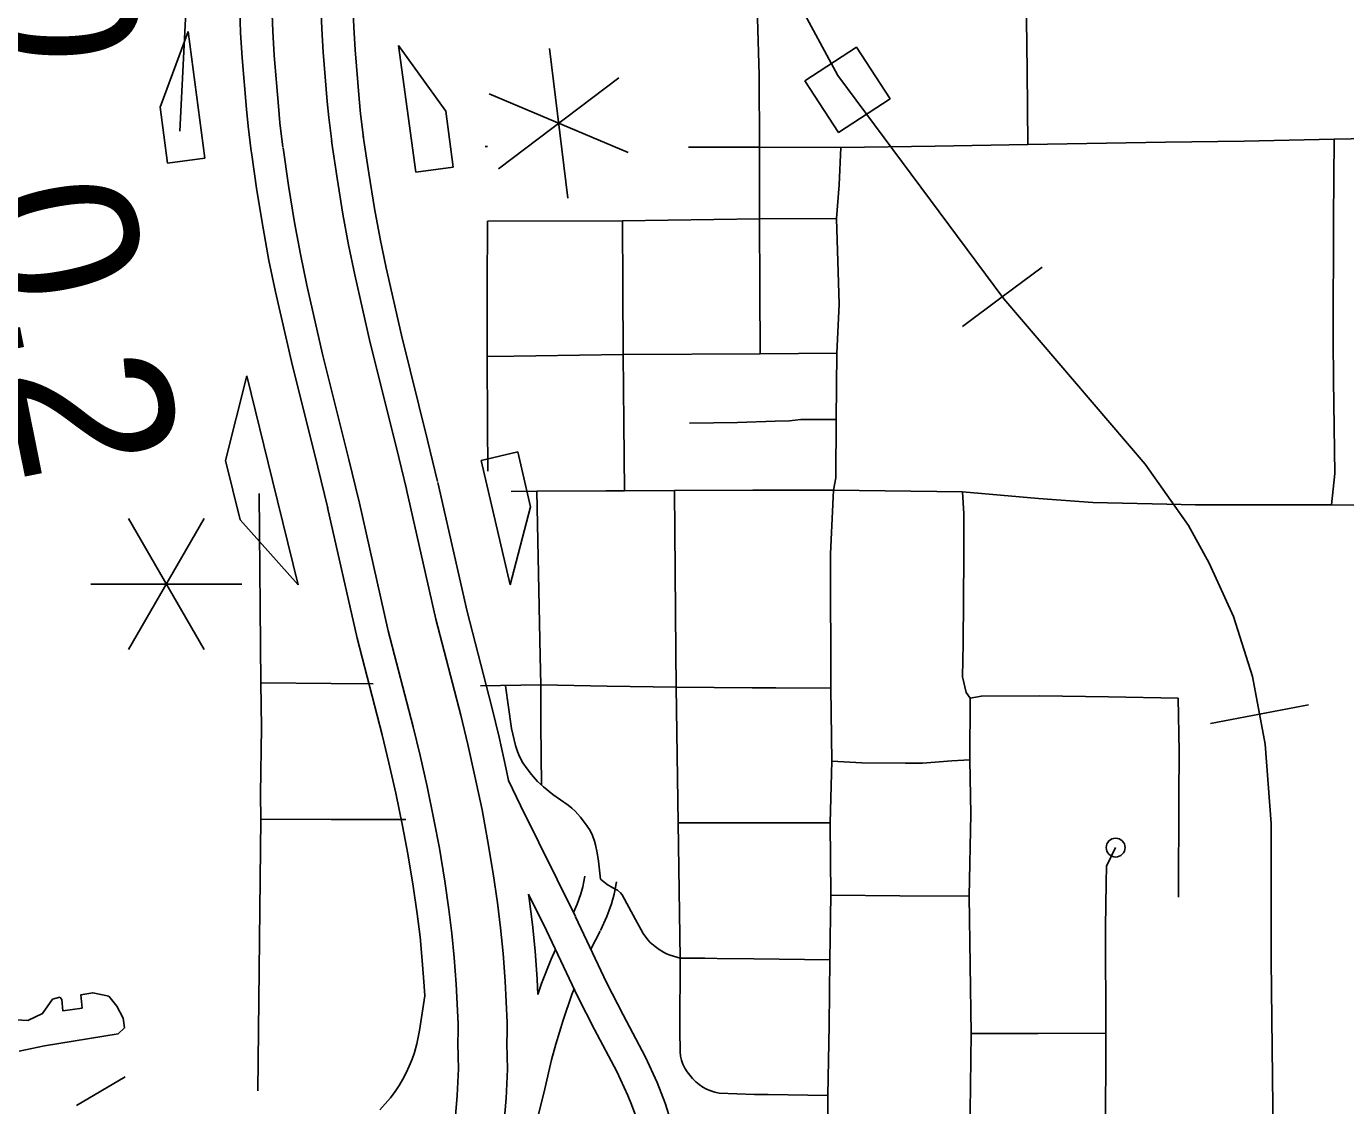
# Model space of a CAD drawing. Extents: x -19 to 366, y -4 to 359.
# Drawn here: x 155.596 to 156.258, y 190.599 to 191.141 of the extents above; entities that cross this region are included whole.
import ezdxf

# ---------------------------------------------------------------- set-up
doc = ezdxf.new("R2010")
doc.units = 0
for name, color, linetype in [('R_Exist Surface Annot', 7, 'Continuous'), ('R_Striping', 7, 'Continuous'), ('R_Temp Easement', 7, 'Continuous'), ('R_Water', 7, 'Continuous'), ('R_Water Annot', 7, 'Continuous'), ('R_Xsect Slope', 7, 'Continuous'), ('Sheet Fence', 7, 'Continuous'), ('T_Vehicle Path Lt Minor', 7, 'Continuous')]:
    doc.layers.add(name, color=color, linetype=linetype)

msp = doc.modelspace()

# ---------------------------------------------------------------- linework, layer by layer
at = {"layer": 'R_Exist Surface Annot'}
for p, q in [((155.70859, 191.07857), (155.70868, 191.0779)), ((155.74902, 191.08348), (155.74898, 191.08378)), ((155.78658, 190.90895), (155.78662, 190.90878)), ((155.81703, 190.84745), (155.80232, 190.91234)), ((155.74701, 190.89937), (155.74691, 190.89978)), ((155.82944, 190.79943), (155.81703, 190.84745)), ((155.83308, 190.78442), (155.82944, 190.79943)), ((155.83672, 190.76829), (155.83308, 190.78442)), ((155.83787, 190.76274), (155.83672, 190.76829)), ((155.84826, 190.70336), (155.84794, 190.7056)), ((155.84988, 190.69043), (155.84826, 190.70336)), ((155.85116, 190.67716), (155.84988, 190.69043)), ((155.85219, 190.66296), (155.85116, 190.67716)), ((155.85258, 190.65521), (155.85219, 190.66296))]:
    msp.add_line(p, q, dxfattribs=at)
for points in [[(155.7021, 191.22257), (155.70216, 191.21416), (155.70239, 191.17568), (155.70266, 191.15528), (155.70332, 191.13802), (155.70407, 191.12547), (155.70621, 191.09975), (155.70707, 191.0911), (155.70859, 191.07857)], [(155.72457, 191.08052), (155.72307, 191.09287), (155.72225, 191.10121), (155.72013, 191.12662), (155.7194, 191.13881), (155.71876, 191.1557), (155.71849, 191.17583), (155.71826, 191.21426), (155.7182, 191.22269)], [(155.74282, 191.22288), (155.74288, 191.21443), (155.74311, 191.17607), (155.74337, 191.15633), (155.744, 191.14001), (155.74469, 191.12837), (155.74677, 191.10345), (155.74755, 191.09557), (155.74902, 191.08348)], [(155.765, 191.08542), (155.76355, 191.09733), (155.7628, 191.10491), (155.76075, 191.12952), (155.76008, 191.1408), (155.75946, 191.15675), (155.75921, 191.17622), (155.75898, 191.21453), (155.75892, 191.223)], [(155.80223, 190.91274), (155.79719, 190.93358), (155.78408, 190.98616), (155.77632, 191.02), (155.77331, 191.03464), (155.77053, 191.04973), (155.76762, 191.06751), (155.76491, 191.0861)], [(155.76265, 190.90316), (155.75764, 190.92386), (155.74448, 190.97669), (155.73653, 191.01135), (155.73334, 191.02686), (155.73042, 191.04275), (155.72738, 191.06128), (155.72461, 191.08022)], [(155.74898, 191.08378), (155.75171, 191.06505), (155.75467, 191.04697), (155.75751, 191.03156), (155.76059, 191.01658), (155.76843, 190.98242), (155.78155, 190.92974), (155.78658, 190.90895)], [(155.70868, 191.0779), (155.71147, 191.05881), (155.71455, 191.03999), (155.71754, 191.02378), (155.72079, 191.00792), (155.72882, 190.97294), (155.74201, 190.92003), (155.74701, 190.89937)], [(155.78662, 190.90878), (155.80139, 190.84365), (155.81383, 190.79553), (155.8174, 190.78075), (155.82099, 190.76488), (155.82453, 190.74786), (155.82735, 190.73293), (155.83019, 190.7159), (155.8323, 190.70121), (155.83388, 190.68865), (155.83512, 190.67581), (155.83612, 190.66198), (155.83718, 190.64115), (155.83717, 190.63665), (155.83693, 190.63044), (155.83736, 190.61779), (155.83661, 190.60296), (155.83503, 190.5841)], [(155.74691, 190.89978), (155.76181, 190.83405), (155.77432, 190.78564), (155.77775, 190.77148), (155.78119, 190.75624), (155.78459, 190.73992), (155.78726, 190.72581), (155.78995, 190.70966), (155.79194, 190.69578), (155.7934, 190.68415), (155.79454, 190.67238), (155.79547, 190.65947), (155.79572, 190.65459)], [(155.8105, 190.58615), (155.81204, 190.60461), (155.81271, 190.61799), (155.81229, 190.63051), (155.81255, 190.63716), (155.81256, 190.64054), (155.81154, 190.66046), (155.81058, 190.67373), (155.8094, 190.68593), (155.8079, 190.69793), (155.80586, 190.71212), (155.80311, 190.72863), (155.80038, 190.74306), (155.79692, 190.75965), (155.79343, 190.77514), (155.78994, 190.78955), (155.77746, 190.83785), (155.76261, 190.90334)], [(155.83787, 190.76274), (155.84392, 190.75019), (155.87139, 190.69441)], [(155.87617, 190.71469), (155.87514, 190.70922), (155.87422, 190.70571), (155.87227, 190.70058), (155.87038, 190.69646)], [(155.88394, 190.68743), (155.88712, 190.69435), (155.88957, 190.70079), (155.89085, 190.70567), (155.89199, 190.71171)], [(155.85695, 190.6873), (155.84794, 190.7056)], [(155.87145, 190.69429), (155.88707, 190.66118), (155.89536, 190.64504), (155.90659, 190.6237), (155.91241, 190.61103), (155.91455, 190.60593), (155.91645, 190.60072), (155.91937, 190.59168), (155.92051, 190.58752), (155.92146, 190.58329), (155.92221, 190.57902), (155.92333, 190.57032), (155.92376, 190.56554), (155.92398, 190.56072), (155.92397, 190.55581), (155.9236, 190.5501), (155.92296, 190.54452), (155.92151, 190.53501), (155.92057, 190.53062), (155.91932, 190.52626), (155.91883, 190.52491)], [(155.90388, 190.5309), (155.90401, 190.53126), (155.90495, 190.53453), (155.90567, 190.53791), (155.907, 190.54665), (155.90756, 190.55154), (155.90787, 190.55634), (155.90788, 190.56037), (155.90769, 190.56446), (155.90733, 190.56858), (155.90629, 190.5766), (155.90567, 190.58012), (155.90488, 190.58362), (155.90394, 190.58708), (155.90122, 190.59549), (155.89956, 190.60006), (155.89767, 190.60456), (155.89214, 190.61658), (155.88108, 190.63761), (155.87262, 190.65406), (155.85689, 190.68742)], [(155.87911, 190.67804), (155.88378, 190.6871)], [(155.8614, 190.67785), (155.85923, 190.6729), (155.85441, 190.66067), (155.85258, 190.65521)], [(155.79572, 190.65459), (155.79306, 190.63715), (155.79176, 190.63041), (155.79056, 190.62616), (155.78938, 190.62271), (155.788, 190.61928), (155.78648, 190.61595), (155.78476, 190.61269), (155.78291, 190.6095), (155.78096, 190.60653), (155.77857, 190.60344), (155.77596, 190.60036), (155.77322, 190.5974)], [(155.85168, 190.59008), (155.85187, 190.591), (155.85604, 190.60788), (155.85946, 190.62247), (155.86159, 190.63026), (155.86526, 190.64235), (155.86954, 190.65516), (155.87071, 190.65812)]]:
    msp.add_lwpolyline(points, dxfattribs=at)
at = {"layer": 'R_Striping'}
for points in [[(156.09736, 191.18343), (156.0982, 191.11889), (156.09867, 191.08189)], [(155.6763, 191.15859), (155.67278, 191.08856)], [(155.96279, 191.14541), (155.9637, 191.1167), (155.96385, 191.0806)], [(156.25241, 191.08462), (156.26098, 191.0847), (156.28758, 191.08625), (156.29133, 191.0866), (156.29504, 191.08715), (156.29873, 191.08788), (156.30238, 191.08881), (156.30594, 191.08992), (156.30948, 191.09121), (156.31294, 191.09269), (156.3163, 191.09434), (156.31959, 191.09616), (156.32277, 191.09816)], [(156.20727, 191.08369), (156.25241, 191.08462)], [(156.25241, 191.08462), (156.25201, 191.04483), (156.25186, 190.98424), (156.25213, 190.9634), (156.25274, 190.91681), (156.25101, 190.90101)], [(155.82614, 191.08098), (155.82719, 191.08096)], [(155.92828, 191.08066), (155.96385, 191.0806)], [(155.96385, 191.0806), (155.96388, 191.0447)], [(155.96385, 191.0806), (156.00476, 191.08036)], [(156.00476, 191.08036), (156.00385, 191.06164), (156.0026, 191.04486)], [(156.00476, 191.08036), (156.05213, 191.08113), (156.09867, 191.08189)], [(156.09867, 191.08189), (156.16765, 191.08303), (156.20727, 191.08369)], [(155.96388, 191.0447), (156.0026, 191.04486)], [(156.0026, 191.04486), (156.00389, 191.00182)], [(155.8272, 191.04343), (155.82714, 191.00963), (155.82711, 190.97568)], [(155.8272, 191.04343), (155.895, 191.04363)], [(155.895, 191.04363), (155.96388, 191.0447)], [(155.895, 191.04363), (155.89521, 191.01046)], [(155.96388, 191.0447), (155.964, 191.00987)], [(155.89521, 191.01046), (155.89544, 190.97647)], [(155.964, 191.00987), (155.96411, 190.97687)], [(156.00389, 191.00182), (156.00266, 190.97722)], [(155.82711, 190.97568), (155.82956, 190.97552), (155.89544, 190.97647)], [(155.82711, 190.97568), (155.82729, 190.94222)], [(155.89544, 190.97647), (155.96411, 190.97687)], [(155.89544, 190.97647), (155.89577, 190.94236)], [(155.96411, 190.97687), (156.00266, 190.97722)], [(156.00266, 190.97722), (156.00242, 190.94388)], [(155.82729, 190.94222), (155.82741, 190.91793)], [(155.89577, 190.94236), (155.89614, 190.90809)], [(155.92868, 190.94203), (155.9528, 190.94238), (155.9718, 190.94305), (155.97888, 190.94316), (155.98466, 190.94383), (156.00242, 190.94388)], [(156.00242, 190.94388), (156.00221, 190.91452), (156.00102, 190.90849)], [(155.71256, 190.90674), (155.71339, 190.8117)], [(155.83917, 190.90776), (155.85212, 190.90784)], [(155.85212, 190.90784), (155.88674, 190.90804)], [(155.85212, 190.90784), (155.85374, 190.82508), (155.85403, 190.81064)], [(155.88674, 190.90804), (155.89614, 190.90809)], [(155.89614, 190.90809), (155.92116, 190.90826)], [(155.92116, 190.90826), (155.9605, 190.90835)], [(155.92116, 190.90826), (155.92191, 190.82711), (155.92206, 190.80949)], [(155.9605, 190.90835), (156.00102, 190.90849)], [(156.00102, 190.90849), (155.99949, 190.87653), (155.9995, 190.87445)], [(156.00102, 190.90849), (156.06577, 190.90759)], [(156.06577, 190.90759), (156.06648, 190.8965), (156.06648, 190.87516)], [(156.06577, 190.90759), (156.10391, 190.9042)], [(156.10391, 190.9042), (156.1312, 190.90229), (156.16846, 190.90136), (156.18273, 190.901), (156.25101, 190.90101)], [(156.25101, 190.90101), (156.30603, 190.9009), (156.3222, 190.90086), (156.35922, 190.90078)], [(155.9995, 190.87445), (155.99961, 190.80903)], [(156.06648, 190.87516), (156.0662, 190.83143), (156.06582, 190.81477), (156.06765, 190.80676), (156.0696, 190.80397)], [(155.71339, 190.8117), (155.7137, 190.78926), (155.71335, 190.75579), (155.71351, 190.74323), (155.71196, 190.6068)], [(155.71339, 190.8117), (155.74871, 190.81143)], [(155.74871, 190.81143), (155.76986, 190.81126)], [(155.82382, 190.81016), (155.85403, 190.81064)], [(155.83628, 190.8101), (155.83929, 190.78874), (155.84134, 190.78023), (155.84228, 190.7772), (155.84331, 190.77465), (155.84506, 190.77154), (155.84711, 190.76856), (155.8494, 190.76571), (155.85244, 190.76224), (155.85539, 190.75949), (155.86015, 190.75567), (155.86779, 190.75029), (155.86961, 190.74885), (155.87127, 190.74727), (155.87399, 190.74421), (155.87734, 190.73981), (155.87878, 190.73748), (155.87999, 190.73508), (155.88102, 190.73224), (155.88151, 190.73042), (155.88236, 190.72635), (155.88306, 190.72214), (155.88408, 190.7132)], [(155.85403, 190.81064), (155.85401, 190.79075), (155.8544, 190.76029)], [(155.85403, 190.81064), (155.88741, 190.81007)], [(155.88741, 190.81007), (155.92206, 190.80949)], [(155.92206, 190.80949), (155.92296, 190.74141)], [(155.92206, 190.80949), (155.96015, 190.80926)], [(155.96015, 190.80926), (155.97209, 190.80919)], [(155.97209, 190.80919), (155.99961, 190.80903)], [(155.99961, 190.80903), (156.00018, 190.77237)], [(156.0696, 190.80397), (156.06939, 190.77308)], [(156.0696, 190.80397), (156.0753, 190.80501), (156.10438, 190.80522)], [(156.10438, 190.80522), (156.1391, 190.80459), (156.17412, 190.80394)], [(156.17412, 190.80394), (156.17452, 190.77723)], [(156.17452, 190.77723), (156.17447, 190.75431), (156.17433, 190.70416)], [(156.00018, 190.77237), (155.99929, 190.74136)], [(156.00018, 190.77237), (156.01529, 190.77158), (156.03716, 190.77136)], [(156.03716, 190.77136), (156.04566, 190.77141), (156.06045, 190.77257), (156.06939, 190.77308)], [(156.06939, 190.77308), (156.07, 190.74568)], [(155.71351, 190.74323), (155.74881, 190.74316)], [(155.74881, 190.74316), (155.7863, 190.7431)], [(155.92296, 190.74141), (155.92397, 190.6735)], [(155.92296, 190.74141), (155.96042, 190.74139)], [(155.96042, 190.74139), (155.9726, 190.74138)], [(155.9726, 190.74138), (155.99929, 190.74136)], [(155.99929, 190.74136), (155.99964, 190.70509)], [(156.07, 190.74568), (156.06907, 190.70453)], [(156.1427, 190.72897), (156.13808, 190.71969), (156.13798, 190.71135), (156.13767, 190.68903), (156.13772, 190.63584)], [(155.88408, 190.7132), (155.88743, 190.71039), (155.89018, 190.70872), (155.89251, 190.70757), (155.89407, 190.7062), (155.89483, 190.70522), (155.89606, 190.70313), (155.9016, 190.6928)], [(155.99964, 190.70509), (155.99912, 190.67265)], [(155.99964, 190.70509), (156.03437, 190.70479)], [(156.03437, 190.70479), (156.06907, 190.70453)], [(156.06907, 190.70453), (156.07018, 190.6356)], [(155.9016, 190.6928), (155.90538, 190.68588), (155.90771, 190.68271), (155.90898, 190.68138), (155.91141, 190.67932), (155.91349, 190.67777), (155.91566, 190.67641), (155.91718, 190.67564), (155.91907, 190.67493), (155.92397, 190.6735), (155.93643, 190.67344)], [(155.92397, 190.6735), (155.92387, 190.63726), (155.92402, 190.62649), (155.92425, 190.62435), (155.92469, 190.62224), (155.92542, 190.6202), (155.92635, 190.61825), (155.92752, 190.61644), (155.93027, 190.61303)], [(155.92397, 190.6735), (155.96097, 190.67308)], [(155.96097, 190.67308), (155.99912, 190.67265)], [(155.99912, 190.67265), (155.99889, 190.63988), (155.99814, 190.60451)], [(156.07018, 190.6356), (156.06896, 190.54421), (156.06804, 190.53687)], [(156.07018, 190.6356), (156.10386, 190.63572)], [(156.10386, 190.63572), (156.13772, 190.63584)], [(156.13772, 190.63584), (156.13766, 190.58243), (156.13511, 190.53782)], [(155.93027, 190.61303), (155.93181, 190.61143), (155.93351, 190.61), (155.93535, 190.60874), (155.9373, 190.60767), (155.93937, 190.60679), (155.94147, 190.60613), (155.94366, 190.60567), (155.96135, 190.60505)], [(155.96135, 190.60505), (155.96817, 190.60508), (155.99814, 190.60451)], [(155.99814, 190.60451), (155.99813, 190.5947)]]:
    msp.add_lwpolyline(points, dxfattribs=at)
msp.add_circle((156.1427, 190.72897), 0.00473, dxfattribs=at)
at = {"layer": 'R_Temp Easement'}
for points in [[(155.58423, 190.64284), (155.59637, 190.64214), (155.60388, 190.64571), (155.60886, 190.65284), (155.61245, 190.65386), (155.6136, 190.65275), (155.61395, 190.64705), (155.62373, 190.64839), (155.62304, 190.65503), (155.62908, 190.6561), (155.63707, 190.65437), (155.64115, 190.64932)], [(155.64115, 190.64932), (155.6443, 190.6433), (155.64496, 190.63856), (155.6418, 190.63546), (155.60477, 190.62938), (155.59212, 190.62685)]]:
    msp.add_lwpolyline(points, dxfattribs=at)
at = {"layer": 'R_Water'}
msp.add_lwpolyline([(155.64537, 190.61388), (155.6209, 190.59945)], dxfattribs=at)
at = {"layer": 'R_Water Annot'}
for p, q in [((156.08579, 191.00541), (156.10586, 191.02032)), ((156.08579, 191.00541), (156.06572, 190.99051)), ((156.21496, 190.79592), (156.23952, 190.80058)), ((156.21496, 190.79592), (156.1904, 190.79126))]:
    msp.add_line(p, q, dxfattribs=at)
for points in [[(156.22254, 190.52603), (156.22084, 190.6723), (156.22084, 190.74103), (156.2178, 190.78098), (156.21137, 190.81484), (156.20189, 190.84498), (156.18971, 190.87172), (156.17922, 190.89069), (156.15757, 190.9215), (156.0865, 191.00445), (156.00326, 191.11652), (155.98329, 191.15343), (155.97179, 191.18491), (155.95825, 191.22859), (155.94844, 191.24891), (155.93693, 191.26245), (155.9261, 191.27125), (155.9146, 191.27769), (155.89971, 191.28209), (155.88888, 191.28277), (155.83575, 191.28378)], [(156.22254, 190.52603), (156.22084, 190.6723), (156.22084, 190.74103), (156.2178, 190.78098), (156.21137, 190.81484), (156.20189, 190.84498), (156.18971, 190.87172), (156.17922, 190.89069), (156.15757, 190.9215), (156.0865, 191.00445), (156.00326, 191.11652), (155.98329, 191.15343), (155.97179, 191.18491), (155.95825, 191.22859), (155.94844, 191.24891), (155.93693, 191.26245), (155.9261, 191.27125), (155.9146, 191.27769), (155.90213, 191.28137)]]:
    msp.add_lwpolyline(points, dxfattribs=at)
msp.add_lwpolyline([(155.98664, 191.11387), (156.01252, 191.13077), (156.02942, 191.1049), (156.00354, 191.08799)], close=True, dxfattribs=at)
at = {"layer": 'R_Xsect Slope'}
for p, q in [((155.66286, 191.1007), (155.67696, 191.13866)), ((155.67696, 191.13866), (155.68535, 191.07501)), ((155.80627, 191.0987), (155.78266, 191.13161)), ((155.78266, 191.13161), (155.79134, 191.06799)), ((155.66657, 191.07253), (155.66286, 191.1007)), ((155.8101, 191.07055), (155.80627, 191.0987)), ((155.68535, 191.07501), (155.66657, 191.07253)), ((155.79134, 191.06799), (155.8101, 191.07055)), ((155.70638, 190.96577), (155.69574, 190.92335)), ((155.71927, 190.91333), (155.70638, 190.96577)), ((155.82401, 190.92334), (155.84246, 190.92764)), ((155.84246, 190.92764), (155.84891, 190.89997)), ((155.69574, 190.92335), (155.70307, 190.89355)), ((155.83859, 190.86081), (155.82401, 190.92334)), ((155.73216, 190.86089), (155.71927, 190.91333)), ((155.84891, 190.89997), (155.83859, 190.86081)), ((155.70307, 190.89355), (155.73216, 190.86089))]:
    msp.add_line(p, q, dxfattribs=at)
at = {"layer": 'Sheet Fence'}
for points in [[(156.50946, 189.3937), (156.44759, 191.65634), (156.2114, 200.27623), (155.97446, 208.89626), (155.73678, 217.51643), (155.49836, 226.13674), (155.2592, 234.75719), (155.01929, 243.37778), (154.77865, 251.9985), (154.53727, 260.61937), (154.29515, 269.24038), (154.0523, 277.86152), (153.80871, 286.48281), (153.56438, 295.10424), (153.31933, 303.72581), (153.07354, 312.34752), (152.82702, 320.96938), (152.57978, 329.59137), (152.3318, 338.21351), (152.0831, 346.83579)], [(0, 189.51617), (7.11214, 189.52059), (14.22427, 189.53386), (21.33637, 189.55597), (28.44845, 189.58693), (35.56048, 189.62672), (42.67245, 189.67537), (49.78436, 189.73285), (56.89619, 189.79918), (64.00793, 189.87436), (71.11958, 189.95838), (78.23111, 190.05124), (85.34253, 190.15294), (92.45381, 190.26349), (99.56495, 190.38288), (106.67593, 190.51112), (113.78675, 190.6482), (120.89739, 190.79412), (128.00785, 190.94888), (135.11811, 191.11248), (142.22816, 191.28493), (149.33799, 191.46621), (156.44759, 191.65634), (163.55694, 191.85531), (170.66605, 192.06312), (177.77489, 192.27977), (184.88345, 192.50526), (191.99173, 192.73959), (199.09971, 192.98276), (206.20739, 193.23477), (213.31474, 193.49561), (220.42177, 193.7653), (227.52845, 194.04382), (234.63479, 194.33118), (241.74076, 194.62738), (248.84635, 194.93241), (255.95157, 195.24628), (263.05638, 195.56898), (270.16079, 195.90052), (277.26478, 196.24089), (284.36834, 196.5901), (291.47147, 196.94814), (298.57414, 197.31501), (305.67635, 197.69072), (312.77809, 198.07525), (319.87934, 198.46862), (326.9801, 198.87082), (334.08035, 199.28185), (341.18009, 199.7017)], [(0, 180.89994), (7.12284, 180.90436), (14.24566, 180.9176), (21.36847, 180.93968), (28.49124, 180.97058), (35.61397, 181.01031), (42.73664, 181.05888), (49.85925, 181.11627), (56.98178, 181.18249), (64.10422, 181.25754), (71.22656, 181.34142), (78.3488, 181.43413), (85.47091, 181.53567), (92.5929, 181.64603), (99.71474, 181.76523), (106.83643, 181.89325), (113.95795, 182.0301), (121.0793, 182.17578), (128.20046, 182.33029), (135.32143, 182.49362), (142.44218, 182.66579), (149.56272, 182.84677), (156.68303, 183.03659), (163.8031, 183.23523), (170.92291, 183.4427), (178.04247, 183.65899), (185.16175, 183.88411), (192.28074, 184.11805), (199.39944, 184.36082), (206.51784, 184.61242), (213.63591, 184.87283), (220.75366, 185.14207), (227.87107, 185.42014), (234.98813, 185.70702), (242.10483, 186.00273), (249.22115, 186.30726), (256.33709, 186.62061), (263.45264, 186.94279), (270.56779, 187.27378), (277.68251, 187.61359), (284.79682, 187.96222), (291.91068, 188.31967), (299.02409, 188.68594), (306.13705, 189.06103), (313.24954, 189.44494), (320.36154, 189.83766), (327.47305, 190.23919), (334.58406, 190.64954), (341.69455, 191.06871)]]:
    msp.add_spline(points, degree=3, dxfattribs=at)
at = {"layer": 'T_Vehicle Path Lt Minor'}
for p, q in [((155.85836, 191.1302), (155.86767, 191.05501)), ((155.89325, 191.11543), (155.83279, 191.06978)), ((155.82813, 191.10737), (155.8979, 191.07784)), ((155.68492, 190.89411), (155.64704, 190.8285)), ((155.64704, 190.89411), (155.68492, 190.8285)), ((155.6281, 190.8613), (155.70386, 190.8613))]:
    msp.add_line(p, q, dxfattribs=at)

# ---------------------------------------------------------------- texts
for rotation, p in [(90, (155.6516, 191.12251)), (281.38758, (155.56666, 191.05573))]:
    msp.add_text('0.2', height=0.08, rotation=rotation, dxfattribs=at).set_placement(p)

doc.saveas('drawing.dxf')
